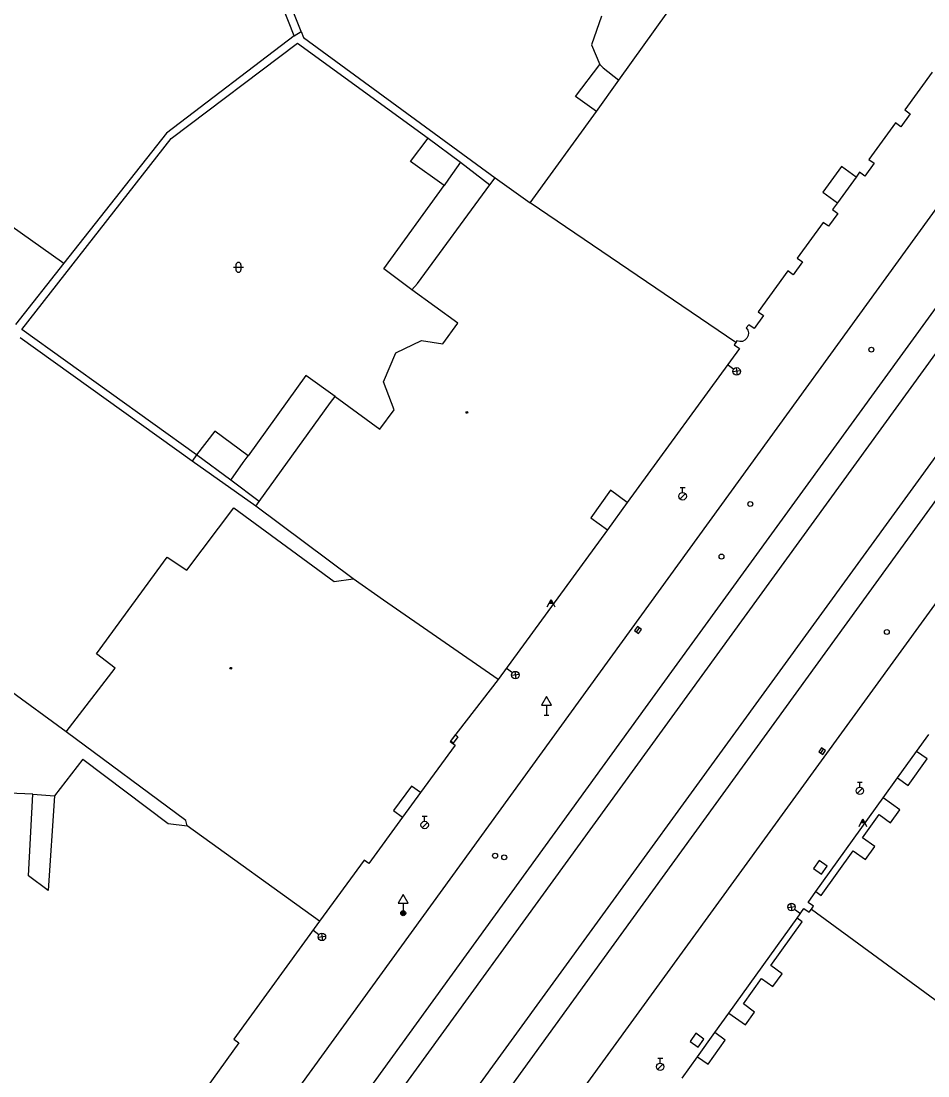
# Model space of a CAD drawing. Extents: x -599770 to -598493, y -1162076 to -1159209.
# Drawn here: x -599016.9 to -598971.2, y -1159496.2 to -1159443 of the extents above; entities that cross this region are included whole.
import ezdxf

# ---------------------------------------------------------------- set-up
doc = ezdxf.new("R2010")
doc.units = 0
doc.layers.add('Podklad', color=7, linetype='Continuous')

msp = doc.modelspace()

# ---------------------------------------------------------------- linework, layer by layer
at = {"layer": 'Podklad'}
for p, q in [((-599006.108, -1159455.313), (-599006.108, -1159455.563)), ((-599005.858, -1159455.313), (-599005.858, -1159455.563)), ((-599006.233, -1159455.438), (-599005.733, -1159455.438)), ((-598981.028, -1159460.572), (-598981.33, -1159460.35)), ((-598980.692, -1159460.655), (-598981.062, -1159460.712)), ((-598980.905, -1159460.498), (-598980.849, -1159460.869)), ((-598983.729, -1159467.116), (-598983.464, -1159466.851)), ((-598983.725, -1159466.543), (-598983.475, -1159466.543)), ((-598983.6, -1159466.793), (-598983.6, -1159466.543)), ((-598990.318, -1159472.36), (-598990.143, -1159472.36)), ((-598990.305, -1159472.335), (-598990.155, -1159472.335)), ((-598990.293, -1159472.31), (-598990.168, -1159472.31)), ((-598990.28, -1159472.285), (-598990.18, -1159472.285)), ((-598990.268, -1159472.26), (-598990.193, -1159472.26)), ((-598985.922, -1159473.822), (-598985.778, -1159473.618)), ((-598992.178, -1159475.882), (-598992.48, -1159475.66)), ((-598991.842, -1159475.965), (-598992.212, -1159476.021)), ((-598992.055, -1159475.808), (-598991.999, -1159476.179)), ((-598990.46, -1159477.511), (-598990.46, -1159478.02)), ((-598990.585, -1159478.02), (-598990.335, -1159478.02)), ((-598976.642, -1159479.932), (-598976.498, -1159479.728)), ((-598974.795, -1159481.392), (-598974.545, -1159481.392)), ((-598974.67, -1159481.642), (-598974.67, -1159481.392)), ((-598974.799, -1159481.966), (-598974.534, -1159481.701)), ((-598996.729, -1159483.686), (-598996.464, -1159483.421)), ((-598996.725, -1159483.113), (-598996.475, -1159483.113)), ((-598996.6, -1159483.363), (-598996.6, -1159483.113)), ((-598974.607, -1159483.42), (-598974.432, -1159483.42)), ((-598974.595, -1159483.395), (-598974.445, -1159483.395)), ((-598974.582, -1159483.37), (-598974.457, -1159483.37)), ((-598974.57, -1159483.345), (-598974.47, -1159483.345)), ((-598974.557, -1159483.32), (-598974.482, -1159483.32)), ((-598997.68, -1159487.491), (-598997.68, -1159488)), ((-598978.298, -1159487.715), (-598977.928, -1159487.658)), ((-598978.085, -1159487.872), (-598978.141, -1159487.501)), ((-598997.805, -1159488), (-598997.555, -1159488)), ((-598977.962, -1159487.798), (-598977.66, -1159488.02)), ((-599001.928, -1159489.082), (-599002.23, -1159488.86)), ((-599001.592, -1159489.165), (-599001.962, -1159489.222)), ((-599001.805, -1159489.008), (-599001.749, -1159489.379)), ((-598984.859, -1159495.876), (-598984.594, -1159495.611)), ((-598984.855, -1159495.302), (-598984.605, -1159495.302)), ((-598984.73, -1159495.552), (-598984.73, -1159495.302))]:
    msp.add_line(p, q, dxfattribs=at)
for points in [[(-598902.25, -1159370.53), (-598996.71, -1159500.56)], [(-598999.14, -1159498.8), (-598906.32, -1159370.83)], [(-599014.3, -1159517.46), (-599012.233, -1159514.605), (-599011.699, -1159513.868), (-599004.953, -1159504.571), (-599000.363, -1159498.212), (-598984.15, -1159475.82), (-598951.27, -1159430.52), (-598936.439, -1159410.106), (-598915.09, -1159380.72)], [(-598911.04, -1159383.64), (-598910.593, -1159383.963), (-598910.5, -1159384.03), (-598931.723, -1159413.266), (-598946.98, -1159434.283), (-598954.76, -1159445), (-598988.18, -1159491.09), (-598995.703, -1159501.492), (-599000.426, -1159508.024), (-599007.087, -1159517.234), (-599007.33, -1159517.57)], [(-598946.73, -1159419.22), (-599007.295, -1159502.784), (-599012.68, -1159510.15)], [(-598988.64, -1159496.91), (-598944.893, -1159436.625), (-598937.35, -1159426.23)], [(-599003.17, -1159443.76), (-599007.6, -1159432.58)], [(-599002.82, -1159443.55), (-599007.09, -1159432.85)], [(-598986.82, -1159446), (-598984.34, -1159442.55)], [(-598987.68, -1159442.78), (-598988.19, -1159444.22)], [(-599003.17, -1159443.76), (-599002.82, -1159443.55)], [(-599002.82, -1159443.55), (-599002.7, -1159443.85)], [(-599003.17, -1159443.76), (-599009.6, -1159448.68)], [(-599009.38, -1159448.95), (-599003, -1159444.14)], [(-599003, -1159444.14), (-598996.43, -1159448.92)], [(-599002.7, -1159443.85), (-598993.04, -1159450.93)], [(-598988.19, -1159444.22), (-598987.77, -1159445.22)], [(-598989, -1159446.83), (-598987.77, -1159445.22)], [(-598987.77, -1159445.22), (-598987.6, -1159445.38)], [(-598987.6, -1159445.38), (-598986.82, -1159446)], [(-598971.02, -1159445.6), (-598972.4, -1159447.5)], [(-598987.94, -1159447.58), (-598986.82, -1159446)], [(-598987.94, -1159447.58), (-598989, -1159446.83)], [(-598991.28, -1159452.19), (-598987.94, -1159447.58)], [(-598972.14, -1159447.7), (-598972.61, -1159448.35)], [(-598972.4, -1159447.5), (-598972.14, -1159447.7)], [(-598972.87, -1159448.15), (-598974.21, -1159450)], [(-598972.61, -1159448.35), (-598972.87, -1159448.15)], [(-599016.89, -1159458.57), (-599009.38, -1159448.95)], [(-599009.6, -1159448.68), (-599014.78, -1159455.22)], [(-598997.31, -1159450.11), (-598996.43, -1159448.92)], [(-598996.43, -1159448.92), (-598994.79, -1159450.13)], [(-598974.21, -1159450), (-598973.95, -1159450.19)], [(-599021.69, -1159450.34), (-599014.78, -1159455.22)], [(-598995.61, -1159451.31), (-598997.31, -1159450.11)], [(-598994.79, -1159450.13), (-598995.4, -1159451)], [(-598994.79, -1159450.13), (-598993.32, -1159451.28)], [(-598975.59, -1159450.36), (-598976.53, -1159451.65)], [(-598974.86, -1159450.89), (-598975.59, -1159450.36)], [(-598973.95, -1159450.19), (-598974.42, -1159450.84)], [(-598995.4, -1159451), (-598995.61, -1159451.31)], [(-598993.32, -1159451.28), (-598993.04, -1159450.93)], [(-598993.04, -1159450.93), (-598991.28, -1159452.19)], [(-598974.86, -1159450.89), (-598975.8, -1159452.18)], [(-598974.68, -1159450.64), (-598974.86, -1159450.89)], [(-598974.42, -1159450.84), (-598974.68, -1159450.64)], [(-598998.65, -1159455.52), (-598995.61, -1159451.31)], [(-598996.96, -1159456.25), (-598993.32, -1159451.28)], [(-598976.53, -1159451.65), (-598975.8, -1159452.18)], [(-598980.92, -1159459.22), (-598991.28, -1159452.19)], [(-598975.8, -1159452.18), (-598976.05, -1159452.52)], [(-598976.05, -1159452.52), (-598975.78, -1159452.72)], [(-598976.52, -1159453.17), (-598977.83, -1159454.97)], [(-598976.25, -1159453.37), (-598976.52, -1159453.17)], [(-598975.78, -1159452.72), (-598976.25, -1159453.37)], [(-599014.78, -1159455.22), (-599017.21, -1159458.32)], [(-598977.56, -1159455.16), (-598978.03, -1159455.81)], [(-598977.83, -1159454.97), (-598977.56, -1159455.16)], [(-598997.25, -1159456.58), (-598998.65, -1159455.52)], [(-598978.3, -1159455.62), (-598979.8, -1159457.68)], [(-598978.03, -1159455.81), (-598978.3, -1159455.62)], [(-598997.25, -1159456.58), (-598996.96, -1159456.25)], [(-598994.92, -1159458.25), (-598997.25, -1159456.58)], [(-598979.53, -1159457.87), (-598980, -1159458.52)], [(-598979.8, -1159457.68), (-598979.53, -1159457.87)], [(-598995.69, -1159459.3), (-598994.92, -1159458.25)], [(-598980.27, -1159458.33), (-598980.39, -1159458.49)], [(-598980.39, -1159458.49), (-598980.31, -1159458.61)], [(-598980, -1159458.52), (-598980.27, -1159458.33)], [(-599008.32, -1159465.21), (-599016.98, -1159458.99)], [(-599008.1, -1159464.89), (-599016.89, -1159458.57)], [(-598980.36, -1159459.01), (-598980.46, -1159459.11)], [(-598980.29, -1159458.88), (-598980.36, -1159459.01)], [(-598980.31, -1159458.61), (-598980.28, -1159458.74)], [(-598980.28, -1159458.74), (-598980.29, -1159458.88)], [(-598998.06, -1159459.75), (-598996.76, -1159459.13)], [(-598996.76, -1159459.13), (-598995.69, -1159459.3)], [(-598980.74, -1159459.53), (-598986.39, -1159467.29)], [(-598980.92, -1159459.22), (-598981, -1159459.34)], [(-598981, -1159459.34), (-598980.74, -1159459.53)], [(-598980.86, -1159459.14), (-598980.92, -1159459.22)], [(-598980.72, -1159459.18), (-598980.86, -1159459.14)], [(-598980.58, -1159459.17), (-598980.72, -1159459.18)], [(-598980.46, -1159459.11), (-598980.58, -1159459.17)], [(-598998.67, -1159461.21), (-598998.06, -1159459.75)], [(-599002.59, -1159460.89), (-599005.5, -1159464.94)], [(-599001.11, -1159461.95), (-599002.59, -1159460.89)], [(-598998.14, -1159462.63), (-598998.67, -1159461.21)], [(-599004.94, -1159467.25), (-599001.34, -1159462.26)], [(-599001.34, -1159462.26), (-599001.11, -1159461.95)], [(-599001.11, -1159461.95), (-598998.85, -1159463.59)], [(-598998.85, -1159463.59), (-598998.14, -1159462.63)], [(-599007.18, -1159463.7), (-599008.1, -1159464.89)], [(-599005.5, -1159464.94), (-599007.18, -1159463.7)], [(-599008.1, -1159464.89), (-599008.32, -1159465.21)], [(-599006.36, -1159466.16), (-599008.1, -1159464.89)], [(-599005.11, -1159467.48), (-599008.32, -1159465.21)], [(-599006.36, -1159466.16), (-599005.74, -1159465.27)], [(-599005.74, -1159465.27), (-599005.5, -1159464.94)], [(-599004.94, -1159467.25), (-599006.36, -1159466.16)], [(-598987.23, -1159466.68), (-598988.23, -1159468.06)], [(-598986.39, -1159467.29), (-598987.23, -1159466.68)], [(-599008.59, -1159470.71), (-599006.22, -1159467.56)], [(-599006.22, -1159467.56), (-599001.16, -1159471.27)], [(-599005.11, -1159467.48), (-599004.94, -1159467.25)], [(-599000.21, -1159471.14), (-599005.11, -1159467.48)], [(-598986.39, -1159467.29), (-598987.39, -1159468.67)], [(-598988.23, -1159468.06), (-598987.39, -1159468.67)], [(-598987.39, -1159468.67), (-598992.9, -1159476.22)], [(-599013.14, -1159474.93), (-599009.57, -1159470.05)], [(-599009.57, -1159470.05), (-599008.59, -1159470.71)], [(-599001.16, -1159471.27), (-599000.21, -1159471.14)], [(-598998.68, -1159472.22), (-599000.21, -1159471.14)], [(-598992.9, -1159476.22), (-598998.68, -1159472.22)], [(-598990.418, -1159472.56), (-598990.23, -1159472.185), (-598990.043, -1159472.56)], [(-599012.19, -1159475.65), (-599013.14, -1159474.93)], [(-599014.67, -1159478.86), (-599012.19, -1159475.65)], [(-598992.9, -1159476.22), (-598995.31, -1159479.35)], [(-599014.67, -1159478.86), (-599017.61, -1159476.7)], [(-599008.63, -1159483.33), (-599014.67, -1159478.86)], [(-598995.04, -1159479.01), (-598994.93, -1159479.1), (-598995.17, -1159479.42), (-598995.28, -1159479.33), (-598995.04, -1159479.01)], [(-598971.81, -1159479.84), (-598971.2, -1159478.99)], [(-598995.06, -1159479.53), (-598996.81, -1159481.92)], [(-598995.31, -1159479.35), (-598995.06, -1159479.53)], [(-599013.83, -1159480.23), (-599015.25, -1159482.08)], [(-599013.83, -1159480.23), (-599009.52, -1159483.47)], [(-598972.77, -1159481.18), (-598971.81, -1159479.84)], [(-598972.24, -1159481.56), (-598971.28, -1159480.22)], [(-598971.28, -1159480.22), (-598971.81, -1159479.84)], [(-598973.49, -1159482.19), (-598972.77, -1159481.18)], [(-598972.77, -1159481.18), (-598972.24, -1159481.56)], [(-599016.34, -1159482), (-599019.96, -1159481.84)], [(-598997.27, -1159481.59), (-598998.17, -1159482.82)], [(-598996.81, -1159481.92), (-598997.71, -1159483.16)], [(-598996.81, -1159481.92), (-598997.27, -1159481.59)], [(-599016.57, -1159486.11), (-599016.34, -1159482)], [(-599016.34, -1159482), (-599015.25, -1159482.08)], [(-599015.25, -1159482.08), (-599015.57, -1159486.85)], [(-598976.88, -1159486.91), (-598973.49, -1159482.19)], [(-598972.65, -1159482.79), (-598973.49, -1159482.19)], [(-598998.17, -1159482.82), (-598997.71, -1159483.16)], [(-598973.12, -1159483.44), (-598972.65, -1159482.79)], [(-599009.52, -1159483.47), (-599008.57, -1159483.6)], [(-599008.57, -1159483.6), (-599008.63, -1159483.33)], [(-598997.71, -1159483.16), (-598999.41, -1159485.5)], [(-598974.707, -1159483.62), (-598974.52, -1159483.245), (-598974.332, -1159483.62)], [(-598974.53, -1159484.2), (-598973.69, -1159483.03)], [(-598973.69, -1159483.03), (-598973.12, -1159483.44)], [(-599001.89, -1159488.4), (-599008.57, -1159483.6)], [(-598973.92, -1159484.64), (-598974.53, -1159484.2)], [(-598976.61, -1159487.1), (-598975, -1159484.85)], [(-598975, -1159484.85), (-598974.39, -1159485.29)], [(-598974.39, -1159485.29), (-598973.92, -1159484.64)], [(-598999.65, -1159485.32), (-599001.89, -1159488.4)], [(-598999.41, -1159485.5), (-598999.65, -1159485.32)], [(-599015.57, -1159486.85), (-599016.57, -1159486.11)], [(-598977.27, -1159487.45), (-598976.88, -1159486.91)], [(-598976.88, -1159486.91), (-598976.61, -1159487.1)], [(-598977.83, -1159488.24), (-598977.49, -1159487.76)], [(-598977.49, -1159487.76), (-598977.22, -1159487.95)], [(-598977, -1159487.64), (-598977.27, -1159487.45)], [(-598977.11, -1159487.8), (-598977, -1159487.64)], [(-598981.27, -1159493.03), (-598977.83, -1159488.24)], [(-598977.58, -1159488.44), (-598977.83, -1159488.24)], [(-598977.22, -1159487.95), (-598977.11, -1159487.8)], [(-598977.11, -1159487.8), (-598964.49, -1159497.03)], [(-599001.89, -1159488.4), (-599006.21, -1159494.35)], [(-598979.15, -1159490.64), (-598977.58, -1159488.44)], [(-598978.58, -1159491.05), (-598979.15, -1159490.64)], [(-598980.54, -1159492.57), (-598979.62, -1159491.29)], [(-598979.62, -1159491.29), (-598979.05, -1159491.7)], [(-598979.05, -1159491.7), (-598978.58, -1159491.05)], [(-598979.97, -1159492.98), (-598980.54, -1159492.57)], [(-598981.98, -1159494.02), (-598981.27, -1159493.03)], [(-598981.27, -1159493.03), (-598980.43, -1159493.63)], [(-598980.43, -1159493.63), (-598979.97, -1159492.98)], [(-598982.85, -1159495.24), (-598981.98, -1159494.02)], [(-598981.45, -1159494.4), (-598981.98, -1159494.02)], [(-599005.97, -1159494.53), (-599008.25, -1159497.71)], [(-599006.21, -1159494.35), (-599005.97, -1159494.53)], [(-598982.32, -1159495.61), (-598981.45, -1159494.4)], [(-598983.62, -1159496.31), (-598982.85, -1159495.24)], [(-598982.85, -1159495.24), (-598982.32, -1159495.61)]]:
    msp.add_lwpolyline(points, dxfattribs=at)
for points in [[(-598985.82, -1159473.894), (-598985.676, -1159473.69), (-598985.88, -1159473.546), (-598986.024, -1159473.749)], [(-598990.71, -1159477.511), (-598990.21, -1159477.511), (-598990.46, -1159477.078)], [(-598976.54, -1159480.004), (-598976.396, -1159479.8), (-598976.6, -1159479.656), (-598976.744, -1159479.86)], [(-598976.6, -1159486.038), (-598976.311, -1159485.63), (-598976.72, -1159485.342), (-598977.008, -1159485.75)], [(-598997.93, -1159487.491), (-598997.43, -1159487.491), (-598997.68, -1159487.058)], [(-598982.82, -1159494.748), (-598982.532, -1159494.34), (-598982.94, -1159494.052), (-598983.228, -1159494.46)]]:
    msp.add_lwpolyline(points, close=True, dxfattribs=at)
for centre, radius in [((-598974.09, -1159459.59), 0.125), ((-598980.877, -1159460.683), 0.188), ((-598994.47, -1159462.75), 0.045), ((-598994.47, -1159462.75), 0.0199), ((-598983.6, -1159466.98), 0.188), ((-598980.19, -1159467.37), 0.125), ((-598981.64, -1159470.02), 0.125), ((-598973.31, -1159473.82), 0.125), ((-599006.37, -1159475.65), 0.045), ((-599006.37, -1159475.65), 0.0199), ((-598992.027, -1159475.993), 0.188), ((-598974.67, -1159481.83), 0.188), ((-598996.6, -1159483.55), 0.188), ((-598993.05, -1159485.1), 0.125), ((-598992.59, -1159485.18), 0.125), ((-598978.113, -1159487.687), 0.188), ((-598997.68, -1159488), 0.125), ((-598997.68, -1159488), 0.1), ((-598997.68, -1159488), 0.075), ((-598997.68, -1159488), 0.05), ((-598997.68, -1159488), 0.025), ((-599001.777, -1159489.193), 0.188), ((-598984.73, -1159495.74), 0.188)]:
    msp.add_circle(centre, radius, dxfattribs=at)
for centre, start, end in [((-599005.983, -1159455.313), 0, 180), ((-599005.983, -1159455.563), 180, 0)]:
    msp.add_arc(centre, 0.125, start, end, dxfattribs=at)

doc.saveas('drawing.dxf')
